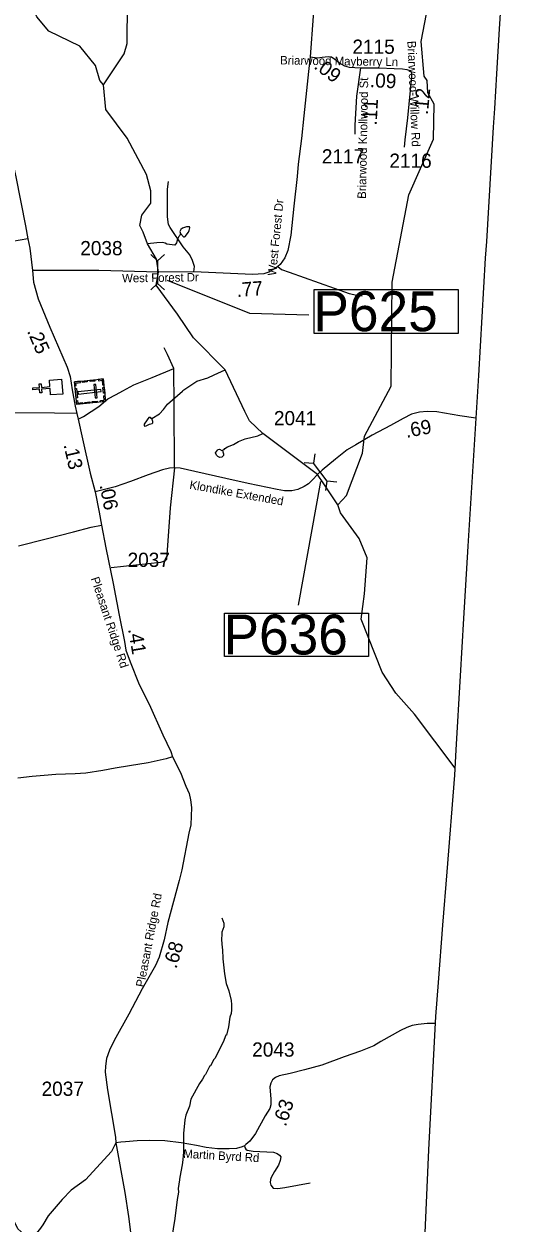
# Model space of a CAD drawing. Extents: x 1248224 to 1454986, y 825081 to 985870.
# Drawn here: x 1445090 to 1449362, y 928641 to 939171 of the extents above; entities that cross this region are included whole.
import ezdxf

# ---------------------------------------------------------------- set-up
doc = ezdxf.new("R2010")
doc.units = 0
for name, color, linetype in [('Exist Boundary Political CountyLine', 7, 'Continuous'), ('Exist Cultural Cemetery CELL', 7, 'Continuous'), ('Exist Cultural Church CELL', 7, 'Continuous'), ('Exist Hydrographic Creek Single Shore', 7, 'Continuous'), ('Exist Hydrographic Misc Water Feature', 7, 'Continuous'), ('Exist Road Non-System Type 51', 7, 'Continuous'), ('Exist Road Secondary Mileage Hundredths English Label', 7, 'Continuous'), ('Exist Road Secondary Structure Pipe CELL', 7, 'Continuous'), ('Exist Road Secondary Structure Pipe Number Label', 7, 'Continuous'), ('Exist Road Secondary Type 51 Attributed', 7, 'Continuous'), ('Exist Road Secondary Type 51 Label', 7, 'Continuous'), ('Exist Road Secondary Type 51 Number Label', 7, 'Continuous')]:
    doc.layers.add(name, color=color, linetype=linetype)

msp = doc.modelspace()

# ---------------------------------------------------------------- linework, layer by layer
at = {"layer": 'Exist Boundary Political CountyLine'}
msp.add_lwpolyline([(1448602, 928225), (1448650, 929285), (1448709, 930456), (1448733, 930752), (1448772, 931257), (1448810, 931724), (1448876, 932573), (1448888, 932797), (1448928, 933446), (1448957, 933951), (1448994, 934586), (1449087, 936085), (1449148, 937113), (1449158, 937261), (1449218, 938266), (1449228, 938429), (1449245, 938733), (1449271, 939129), (1449295, 939533)], dxfattribs=at)
at = {"layer": 'Exist Cultural Cemetery CELL'}
for points in [[(1445786, 936054), (1445807, 935856), (1445554, 935829), (1445533, 936027)], [(1445537, 935994), (1445548, 935996), (1445546, 936018), (1445586, 936022), (1445585, 936033), (1445533, 936027)], [(1445603, 936035), (1445646, 936039), (1445647, 936028), (1445604, 936023)], [(1445670, 936042), (1445713, 936046), (1445714, 936035), (1445671, 936030)], [(1445723, 936006), (1445705, 936004), (1445717, 935887), (1445735, 935889)], [(1445743, 936050), (1445745, 936038), (1445777, 936042), (1445781, 936001), (1445792, 936002), (1445786, 936054)], [(1445551, 935971), (1445560, 935887), (1445548, 935886), (1445539, 935970)], [(1445769, 935943), (1445767, 935961), (1445565, 935940), (1445567, 935921)], [(1445764, 935851), (1445763, 935863), (1445795, 935866), (1445791, 935906), (1445802, 935908), (1445807, 935856)], [(1445794, 935980), (1445800, 935929), (1445788, 935928), (1445783, 935979)], [(1445551, 935862), (1445562, 935864), (1445564, 935842), (1445605, 935846), (1445606, 935835), (1445554, 935829)], [(1445625, 935848), (1445668, 935853), (1445669, 935841), (1445626, 935837)], [(1445690, 935855), (1445733, 935860), (1445735, 935848), (1445692, 935844)]]:
    msp.add_lwpolyline(points, close=True, dxfattribs=at)
at = {"layer": 'Exist Cultural Church CELL'}
msp.add_lwpolyline([(1445324, 935913), (1445320, 935970), (1445244, 935964), (1445247, 935932), (1445231, 935931), (1445228, 935963), (1445168, 935959), (1445167, 935975), (1445227, 935979), (1445225, 936011), (1445241, 936012), (1445243, 935980), (1445319, 935986), (1445315, 936043), (1445421, 936051), (1445431, 935920)], close=True, dxfattribs=at)
at = {"layer": 'Exist Hydrographic Creek Single Shore'}
for points in [[(1446439, 936624), (1446251, 936877), (1446272, 936991), (1446256, 937107), (1446176, 937240), (1446137, 937342), (1446108, 937400), (1446127, 937492), (1446204, 937598), (1446206, 937707), (1446167, 937849), (1445998, 938167), (1445811, 938420), (1445790, 938637)], [(1447670, 935216), (1447190, 935576), (1447072, 935685)], [(1447848, 934949), (1447726, 935132), (1447670, 935216)]]:
    msp.add_lwpolyline(points, dxfattribs=at)
at = {"layer": 'Exist Hydrographic Misc Water Feature'}
for points in [[(1445790, 938637), (1445758, 938674), (1445719, 938806), (1445580, 938977), (1445308, 939107), (1445202, 939234), (1445130, 939419), (1444912, 939742), (1444808, 940016), (1444667, 940879), (1444647, 941146), (1444585, 941357), (1444342, 941763), (1444321, 941906), (1444287, 942322), (1444402, 942661), (1444415, 942943), (1444306, 943339), (1444345, 943588), (1444444, 943986)], [(1447848, 934949), (1447925, 935029), (1448065, 935401), (1448084, 935551), (1448317, 935990), (1448326, 936905), (1448473, 937671), (1448691, 938159), (1448696, 938467), (1448640, 938567), (1448633, 938675), (1448609, 938712), (1448581, 939018), (1448627, 939260), (1448622, 939437), (1448598, 939477), (1448616, 940028), (1448552, 940614), (1448461, 941098), (1448443, 941489), (1448412, 941598)], [(1445998, 939007), (1446004, 939683)], [(1445790, 938637), (1445971, 938910), (1445998, 939001), (1445998, 939007)], [(1446466, 937331), (1446492, 937303), (1446500, 937301), (1446508, 937305), (1446535, 937342), (1446543, 937358), (1446549, 937382), (1446546, 937390), (1446518, 937391), (1446485, 937379), (1446469, 937366), (1446459, 937350), (1446466, 937331)], [(1446466, 937331), (1446460, 937312), (1446452, 937304), (1446440, 937280), (1446431, 937248), (1446417, 937228), (1446347, 937238), (1446331, 937246), (1446307, 937251), (1446259, 937249), (1446176, 937240)], [(1447072, 935685), (1447031, 935769), (1446860, 936134), (1446581, 936415), (1446439, 936624)], [(1446215, 935705), (1446281, 935746), (1446318, 935786), (1446351, 935833), (1446485, 935947), (1446487, 935951), (1446610, 936034), (1446707, 936063), (1446763, 936090), (1446860, 936134)], [(1446215, 935705), (1446208, 935707), (1446201, 935716), (1446189, 935714), (1446152, 935666), (1446148, 935657), (1446147, 935645), (1446151, 935638), (1446165, 935642), (1446194, 935658), (1446216, 935663), (1446222, 935669), (1446222, 935679), (1446215, 935705)], [(1446836, 935429), (1446850, 935434), (1446856, 935442), (1446880, 935457), (1446933, 935478), (1446977, 935505), (1447033, 935528), (1447146, 935554), (1447190, 935576)], [(1446836, 935429), (1446837, 935414), (1446843, 935396), (1446843, 935380), (1446830, 935366), (1446811, 935364), (1446795, 935373), (1446781, 935385), (1446775, 935405), (1446790, 935429), (1446798, 935435), (1446808, 935436), (1446828, 935426), (1446836, 935429)], [(1448084, 934166), (1448106, 934484), (1448035, 934653), (1447872, 934879), (1447848, 934949)], [(1448879, 932637), (1448523, 933110), (1448360, 933293), (1448238, 933480), (1448055, 933943), (1448084, 934166)], [(1446830, 931322), (1446846, 931273), (1446847, 931257), (1446847, 931241), (1446830, 931194), (1446828, 931178), (1446827, 931130), (1446832, 931058), (1446836, 931042), (1446838, 930961), (1446852, 930829), (1446868, 930745), (1446891, 930680), (1446912, 930596), (1446915, 930560), (1446914, 930512), (1446910, 930480), (1446901, 930448), (1446888, 930364), (1446871, 930292), (1446865, 930290), (1446841, 930229), (1446767, 930086), (1446759, 930078), (1446730, 930023), (1446722, 930015), (1446685, 929944), (1446676, 929936), (1446660, 929904), (1446633, 929867), (1446557, 929730), (1446544, 929666), (1446512, 929587), (1446504, 929547), (1446492, 929427), (1446491, 929263), (1446483, 929171), (1446457, 929027), (1446458, 929020), (1446445, 928944), (1446447, 928911), (1446436, 928848), (1446417, 928680), (1446388, 928500)]]:
    msp.add_lwpolyline(points, dxfattribs=at)
at = {"layer": 'Exist Road Non-System Type 51'}
for points in [[(1446583, 936993), (1446589, 937042), (1446571, 937093), (1446549, 937145), (1446490, 937213), (1446376, 937383), (1446360, 937410), (1446353, 937476), (1446351, 937581), (1446353, 937721), (1446360, 937788)], [(1445123, 937284), (1444988, 937262), (1444734, 937224), (1444613, 937192), (1444559, 937170)], [(1447320, 937040), (1447353, 937014), (1447422, 936991), (1447947, 936805), (1448015, 936789), (1448063, 936785)], [(1446406, 936146), (1446351, 936268), (1446321, 936327)], [(1445568, 935700), (1445613, 935724), (1445747, 935813), (1445827, 935879), (1445902, 935916), (1445959, 935948), (1446057, 936003), (1446218, 936067), (1446406, 936146)], [(1446414, 935273), (1446411, 935824), (1446406, 936146)], [(1446414, 935273), (1446374, 934923), (1446342, 934469), (1446330, 934456), (1446291, 934442), (1445856, 934396)], [(1445899, 929346), (1445860, 929268), (1445631, 929020), (1445504, 928931), (1445425, 928847), (1445302, 928705), (1445255, 928624), (1445226, 928585), (1445190, 928540), (1445129, 928525), (1445090, 928543), (1445037, 928591), (1444964, 928739), (1444872, 928951), (1444758, 929129), (1444710, 929179), (1444674, 929197), (1444606, 929223), (1444558, 929247), (1444537, 929278), (1444537, 929326), (1444537, 929373)], [(1447028, 929320), (1447032, 929304), (1447039, 929291), (1447053, 929280), (1447105, 929273), (1447283, 929264), (1447317, 929251), (1447335, 929238), (1447348, 929221), (1447343, 929191), (1447327, 929150), (1447291, 929095), (1447262, 929042), (1447257, 929024), (1447254, 928996), (1447259, 928975), (1447280, 928948), (1447322, 928945), (1447384, 928954), (1447605, 928995)]]:
    msp.add_lwpolyline(points, dxfattribs=at)
at = {"layer": 'Exist Road Secondary Structure Pipe CELL'}
for p, q in [((1446204, 937148), (1446264, 937091)), ((1446325, 937148), (1446264, 937091)), ((1446264, 937091), (1446264, 936893)), ((1446204, 936835), (1446264, 936893)), ((1446325, 936835), (1446264, 936893)), ((1447648, 935395), (1447635, 935313)), ((1447552, 935321), (1447635, 935313)), ((1447756, 935156), (1447635, 935313)), ((1447743, 935073), (1447756, 935156)), ((1447839, 935147), (1447756, 935156))]:
    msp.add_line(p, q, dxfattribs=at)
at = {"layer": 'Exist Road Secondary Structure Pipe Number Label'}
msp.add_line((1447695, 935153), (1447501, 934067), dxfattribs=at)
msp.add_lwpolyline([(1446350, 936921), (1447073, 936631), (1447594, 936617)], dxfattribs=at)
for points in [[(1447641, 936838), (1448907, 936838), (1448907, 936454), (1447641, 936454)], [(1446852, 933998), (1448118, 933998), (1448118, 933615), (1446852, 933615)]]:
    msp.add_lwpolyline(points, close=True, dxfattribs=at)
at = {"layer": 'Exist Road Secondary Type 51 Attributed'}
for points in [[(1449362, 940703), (1449174, 940516), (1449039, 940401), (1448986, 940369), (1448933, 940361), (1448880, 940365), (1448808, 940390), (1448583, 940470), (1448339, 940553), (1448245, 940581), (1448173, 940601), (1448091, 940603), (1448032, 940602), (1447961, 940582), (1447899, 940537), (1447829, 940448), (1447780, 940346), (1447732, 940222), (1447683, 940022), (1447670, 939906), (1447657, 939571), (1447632, 939239), (1447605, 938883)], [(1443965, 940438), (1443986, 940375), (1444045, 940203), (1444085, 940083), (1444174, 939810), (1444220, 939700), (1444266, 939614), (1444377, 939436), (1444553, 939166), (1444721, 938904), (1444798, 938782), (1444816, 938734), (1444831, 938684), (1444846, 938605), (1444869, 938513), (1444913, 938320), (1444958, 938109), (1445018, 937830), (1445105, 937397), (1445123, 937284), (1445141, 937201), (1445165, 937005)], [(1447605, 938883), (1447590, 938754), (1447551, 938365), (1447529, 938164), (1447499, 937940), (1447490, 937832), (1447461, 937572), (1447437, 937317), (1447410, 937182), (1447384, 937116), (1447343, 937060), (1447320, 937040), (1447287, 937019), (1447241, 936990), (1447197, 936978), (1447100, 936971), (1446583, 936993), (1446272, 936991)], [(1447605, 938883), (1447669, 938875), (1447710, 938879), (1447764, 938884), (1447794, 938882), (1447821, 938861), (1447875, 938821), (1447907, 938802), (1447947, 938791), (1448047, 938787)], [(1448047, 938787), (1448013, 938538), (1447999, 938282), (1447997, 938203)], [(1448047, 938787), (1448211, 938787), (1448343, 938780), (1448417, 938776), (1448456, 938771), (1448482, 938763), (1448493, 938751), (1448495, 938723)], [(1448495, 938723), (1448496, 938708), (1448462, 938348), (1448437, 938153), (1448432, 938088)], [(1446272, 936991), (1445747, 937005), (1445165, 937005)], [(1445165, 937005), (1445174, 936905), (1445214, 936758), (1445319, 936507), (1445470, 936156), (1445495, 936076), (1445513, 935957), (1445541, 935815), (1445555, 935750)], [(1445555, 935750), (1445358, 935752), (1444993, 935756)], [(1445555, 935750), (1445568, 935700), (1445604, 935528), (1445672, 935225), (1445715, 935062)], [(1449063, 935708), (1448922, 935729), (1448719, 935765), (1448634, 935769), (1448567, 935763), (1448495, 935743), (1448422, 935706), (1448311, 935645), (1448151, 935559), (1448008, 935475), (1447930, 935432), (1447827, 935349), (1447710, 935253), (1447670, 935216)], [(1447670, 935216), (1447625, 935169), (1447590, 935134), (1447553, 935110), (1447496, 935082), (1447444, 935072), (1447381, 935072), (1447316, 935084), (1447232, 935101), (1447062, 935137), (1446863, 935179), (1446592, 935240), (1446464, 935269), (1446414, 935273), (1446368, 935269), (1446307, 935256), (1446181, 935213), (1446026, 935154), (1445893, 935106), (1445715, 935062)], [(1445715, 935062), (1445750, 934885), (1445772, 934771)], [(1445041, 934588), (1445285, 934650), (1445526, 934711), (1445680, 934751), (1445772, 934771)], [(1445772, 934771), (1445811, 934570), (1445873, 934257), (1445926, 933979), (1445973, 933748), (1445986, 933671), (1446025, 933568), (1446104, 933370), (1446192, 933199), (1446311, 932927), (1446380, 932781), (1446395, 932735)], [(1446395, 932735), (1446341, 932718), (1446181, 932682), (1446017, 932656), (1445893, 932636), (1445783, 932616), (1445634, 932591), (1445541, 932586), (1445369, 932580), (1445267, 932571), (1445161, 932561), (1445037, 932547)], [(1446395, 932735), (1446465, 932598), (1446514, 932478), (1446541, 932412), (1446553, 932357), (1446563, 932290), (1446557, 932139), (1446540, 932066), (1446478, 931742), (1446454, 931649), (1446356, 931279), (1446323, 931129), (1446279, 930976), (1446245, 930903), (1446130, 930697), (1446013, 930475), (1445884, 930244), (1445842, 930159), (1445815, 930086), (1445807, 930019), (1445804, 929966), (1445824, 929812), (1445894, 929394), (1445899, 929346)], [(1448706, 930394), (1448635, 930392), (1448554, 930385), (1448503, 930377), (1448454, 930357), (1448401, 930333), (1448228, 930236), (1448166, 930198), (1448047, 930150), (1447905, 930100), (1447708, 930028), (1447555, 929986), (1447429, 929953), (1447334, 929933), (1447302, 929919), (1447276, 929900), (1447259, 929870), (1447252, 929836), (1447259, 929729), (1447260, 929680), (1447250, 929648), (1447211, 929582), (1447124, 929427), (1447075, 929361), (1447040, 929330), (1447028, 929320), (1447008, 929309), (1446959, 929295), (1446893, 929292), (1446792, 929294), (1446692, 929303), (1446607, 929323), (1446473, 929345), (1446328, 929364), (1446191, 929367), (1446086, 929364), (1445982, 929353), (1445942, 929350), (1445899, 929346)], [(1445899, 929346), (1445976, 928909), (1446009, 928697), (1446026, 928561), (1446023, 928505), (1446019, 928452), (1446010, 928403), (1445976, 928307), (1445955, 928232), (1445949, 928163), (1445957, 928106), (1445988, 928001), (1446082, 927721), (1446169, 927499), (1446179, 927408), (1446176, 927338), (1446155, 927247), (1446154, 927206), (1446155, 927161), (1446182, 927072), (1446207, 926940), (1446237, 926699), (1446245, 926601), (1446254, 926498)]]:
    msp.add_lwpolyline(points, dxfattribs=at)

# ---------------------------------------------------------------- texts
at = {"layer": 'Exist Road Secondary Mileage Hundredths English Label'}
for s, rotation, p in [('.09', 323.1086, (1447631, 938786)), ('.09', 357.0367, (1448128, 938617)), ('.12', 84.6148, (1448640, 938371)), ('.11', 86.9629, (1448190, 938278)), ('.77', 4.2923, (1446963, 936773)), ('.25', 293.4089, (1445115, 936474)), ('.69', 10.5, (1448452, 935536)), ('.13', 282.8063, (1445437, 935475)), ('.06', 281.0825, (1445754, 935121)), ('.41', 279.5182, (1446005, 933856)), ('.68', 73.9404, (1446430, 930869)), ('.63', 71.5232, (1447391, 929482))]:
    msp.add_text(s, height=125, rotation=rotation, dxfattribs=at).set_placement(p)
at = {"layer": 'Exist Road Secondary Structure Pipe Number Label'}
for s, p in [('P625', (1447634, 936473)), ('P636', (1446844, 933634))]:
    msp.add_text(s, height=350, dxfattribs=at).set_placement(p)
at = {"layer": 'Exist Road Secondary Type 51 Label'}
for s, rotation, p in [('Briarwood-Willow Rd', 272.4389, (1448460, 939021)), ('Briarwood Mayberry Ln', 359.1289, (1447341, 938816)), ('Briarwood Knollwood St', 88.9187, (1448096, 937635)), ('West Forest Dr', 84.3358, (1447306, 936957)), ('West Forest Dr', 0.8537, (1445953, 936901)), ('Klondike Extended', 349.8285, (1446541, 935090)), ('Pleasant Ridge Rd', 288.4158, (1445677, 934301)), ('Pleasant Ridge Rd', 79.1881, (1446146, 930708)), ('Martin Byrd Rd', 356.6932, (1446489, 929214))]:
    msp.add_text(s, height=75, rotation=rotation, dxfattribs=at).set_placement(p)
at = {"layer": 'Exist Road Secondary Type 51 Number Label'}
for s, p in [('2115', (1447977, 938909)), ('2117', (1447708, 937946)), ('2116', (1448302, 937908)), ('2038', (1445585, 937140)), ('2041', (1447287, 935647)), ('2037', (1446001, 934403)), ('2043', (1447096, 930102)), ('2037', (1445245, 929758))]:
    msp.add_text(s, height=125, dxfattribs=at).set_placement(p)

doc.saveas('drawing.dxf')
